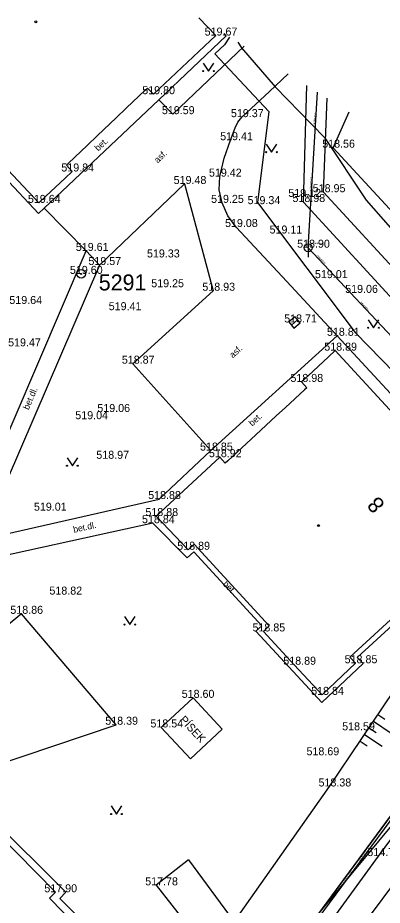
# Model space of a CAD drawing. Extents: x -668867 to -667827, y -1131943 to -1131019.
# Drawn here: x -668407.1 to -668372.9, y -1131261.7 to -1131178.5 of the extents above; entities that cross this region are included whole.
import ezdxf

# ---------------------------------------------------------------- set-up
doc = ezdxf.new("R2010")
doc.units = 0
for name, color, linetype in [('G_Bod_tecka', 7, 'Continuous'), ('G_Bod_vyska', 7, 'Continuous'), ('G_Bodove_pole', 7, 'Continuous'), ('G_Breh_Teren', 7, 'Continuous'), ('G_Budovy-znacky', 7, 'Continuous'), ('G_Budovy_Objekty', 7, 'Continuous'), ('G_Budovy_vstupy', 7, 'Continuous'), ('G_Cesty_Schody', 7, 'Continuous'), ('G_Cisla_orientacni', 7, 'Continuous'), ('G_Plochy_zpevnene', 7, 'Continuous'), ('G_Popisy_povrchu', 7, 'Continuous'), ('G_Poznamky_odkaz', 7, 'Continuous'), ('G_Site-kanalizace', 7, 'Continuous'), ('G_Vyskove_srafy', 7, 'Continuous'), ('G_Z_ELsilove_podz_kotovane', 7, 'Continuous'), ('G_Z_KANAL_podz_kotovane', 7, 'Continuous'), ('G_Z_PLYNY_podz_geodeticky', 7, 'Continuous'), ('G_Z_SPOJE_podz_geodeticky', 7, 'Continuous'), ('G_Z_SPOJE_podz_kotovane', 7, 'Continuous'), ('G_Z_SPOJE_podz_priblizne', 7, 'Continuous'), ('G_Z_VODA_podz_kotovane', 7, 'Continuous'), ('G_Zelen-okraj', 7, 'Continuous'), ('G_Zelen-Znacky', 7, 'Continuous'), ('Vrstva 13', 7, 'Continuous'), ('Vrstva 17', 7, 'Continuous'), ('Vrstva 2', 7, 'Continuous'), ('Vrstva 27', 7, 'Continuous'), ('Vrstva 3', 7, 'Continuous'), ('Vrstva 4', 7, 'Continuous'), ('Vrstva 8', 7, 'Continuous')]:
    doc.layers.add(name, color=color, linetype=linetype)

msp = doc.modelspace()

# ---------------------------------------------------------------- linework, layer by layer
at = {"layer": 'G_Bod_tecka'}
for p, q in [((-668388.53, -1131180.21), (-668388.53, -1131180.21)), ((-668394.37, -1131185.7), (-668394.37, -1131185.7)), ((-668392.55, -1131187.57), (-668392.55, -1131187.57)), ((-668386.09, -1131187.85), (-668386.09, -1131187.85)), ((-668387.15, -1131190.01), (-668387.15, -1131190.01)), ((-668377.52, -1131190.71), (-668377.52, -1131190.71)), ((-668401.98, -1131192.94), (-668401.98, -1131192.94)), ((-668388.14, -1131193.42), (-668388.14, -1131193.42)), ((-668391.46, -1131194.11), (-668391.46, -1131194.11)), ((-668378.41, -1131194.88), (-668378.41, -1131194.88)), ((-668405.11, -1131195.88), (-668405.11, -1131195.88)), ((-668387.94, -1131195.88), (-668387.94, -1131195.88)), ((-668384.52, -1131196), (-668384.52, -1131196)), ((-668380.84, -1131195.32), (-668380.84, -1131195.32)), ((-668380.31, -1131195.8), (-668380.31, -1131195.8)), ((-668386.61, -1131198.14), (-668386.61, -1131198.14)), ((-668382.66, -1131198.75), (-668382.66, -1131198.75)), ((-668379.86, -1131200.08), (-668379.86, -1131200.08)), ((-668400.67, -1131200.38), (-668400.67, -1131200.38)), ((-668393.96, -1131200.99), (-668393.96, -1131200.99)), ((-668399.44, -1131201.7), (-668399.44, -1131201.7)), ((-668401.15, -1131202.53), (-668401.15, -1131202.53)), ((-668378.24, -1131202.93), (-668378.24, -1131202.93)), ((-668393.55, -1131203.78), (-668393.55, -1131203.78)), ((-668388.76, -1131204.11), (-668388.76, -1131204.11)), ((-668375.33, -1131204.31), (-668375.33, -1131204.31)), ((-668406.85, -1131205.35), (-668406.85, -1131205.35)), ((-668397.6, -1131205.93), (-668397.6, -1131205.93)), ((-668381.15, -1131207.08), (-668381.15, -1131207.08)), ((-668377.14, -1131208.33), (-668377.14, -1131208.33)), ((-668406.97, -1131209.32), (-668406.97, -1131209.32)), ((-668377.33, -1131209.72), (-668377.33, -1131209.72)), ((-668396.31, -1131210.94), (-668396.31, -1131210.94)), ((-668380.5, -1131212.65), (-668380.5, -1131212.65)), ((-668398.57, -1131215.47), (-668398.57, -1131215.47)), ((-668400.65, -1131216.14), (-668400.65, -1131216.14)), ((-668388.98, -1131219.08), (-668388.98, -1131219.08)), ((-668398.7, -1131219.85), (-668398.7, -1131219.85)), ((-668388.14, -1131219.7), (-668388.14, -1131219.7)), ((-668393.84, -1131223.62), (-668393.84, -1131223.62)), ((-668404.59, -1131224.71), (-668404.59, -1131224.71)), ((-668394.42, -1131225.88), (-668394.42, -1131225.88)), ((-668394.1, -1131225.21), (-668394.1, -1131225.21)), ((-668391.11, -1131228.37), (-668391.11, -1131228.37)), ((-668403.1, -1131232.57), (-668403.1, -1131232.57)), ((-668406.75, -1131234.37), (-668406.75, -1131234.37)), ((-668384.06, -1131236.02), (-668384.06, -1131236.02)), ((-668381.18, -1131239.14), (-668381.18, -1131239.14)), ((-668375.42, -1131239), (-668375.42, -1131239)), ((-668390.66, -1131242.24), (-668390.66, -1131242.24)), ((-668378.56, -1131241.96), (-668378.56, -1131241.96)), ((-668397.86, -1131244.76), (-668397.86, -1131244.76)), ((-668393.64, -1131245.01), (-668393.64, -1131245.01)), ((-668375.65, -1131245.28), (-668375.65, -1131245.28)), ((-668378.99, -1131247.62), (-668378.99, -1131247.62)), ((-668377.87, -1131250.54), (-668377.87, -1131250.54)), ((-668373.28, -1131257.06), (-668373.28, -1131257.06)), ((-668394.12, -1131259.8), (-668394.12, -1131259.8)), ((-668403.56, -1131260.45), (-668403.56, -1131260.45))]:
    msp.add_line(p, q, dxfattribs=at)
at = {"layer": 'G_Bodove_pole'}
for radius in [0.412, 0.05]:
    msp.add_circle((-668401.15, -1131202.53), radius, dxfattribs=at)
at = {"layer": 'G_Breh_Teren'}
for points in [[(-668377.87, -1131250.54), (-668368.78, -1131237.06)], [(-668386.79, -1131263.23), (-668377.87, -1131250.54)]]:
    msp.add_lwpolyline(points, dxfattribs=at)
at = {"layer": 'G_Budovy-znacky'}
for centre in [(-668405.39, -1131178.92), (-668378.9, -1131226.11)]:
    msp.add_circle(centre, 0.0875, dxfattribs=at)
at = {"layer": 'G_Budovy_Objekty'}
for p, q in [((-668388.53, -1131180.21), (-668390.114, -1131178.54)), ((-668394.37, -1131185.7), (-668388.53, -1131180.21)), ((-668395.14, -1131185.32), (-668394.92, -1131185.12)), ((-668394.92, -1131185.12), (-668394.37, -1131185.7)), ((-668397.86, -1131187.91), (-668396.88, -1131186.98)), ((-668410.62, -1131190.04), (-668405.11, -1131195.88)), ((-668400.58, -1131190.49), (-668399.6, -1131189.56)), ((-668402.53, -1131192.35), (-668402.32, -1131192.15)), ((-668402.53, -1131192.35), (-668401.98, -1131192.94)), ((-668402.64, -1131193.55), (-668401.98, -1131192.94)), ((-668405.11, -1131195.88), (-668404.45, -1131195.26)), ((-668377.33, -1131209.72), (-668377.99, -1131210.32)), ((-668371.88, -1131215.61), (-668377.33, -1131209.72)), ((-668379.84, -1131212.04), (-668380.5, -1131212.65)), ((-668379.99, -1131213.2), (-668380.5, -1131212.65)), ((-668379.99, -1131213.2), (-668380.21, -1131213.4)), ((-668381.98, -1131215.03), (-668382.86, -1131215.84)), ((-668384.77, -1131217.6), (-668385.65, -1131218.42)), ((-668394.1, -1131225.21), (-668388.14, -1131219.7)), ((-668387.64, -1131220.25), (-668388.14, -1131219.7)), ((-668387.41, -1131220.04), (-668387.64, -1131220.25)), ((-668394.1, -1131225.21), (-668391.11, -1131228.37)), ((-668390.56, -1131227.85), (-668391.11, -1131228.37)), ((-668390.56, -1131227.85), (-668383.51, -1131235.51)), ((-668375.97, -1131238.42), (-668368.25, -1131231.35)), ((-668383.51, -1131235.51), (-668384.06, -1131236.02)), ((-668381.18, -1131239.14), (-668384.06, -1131236.02)), ((-668378.56, -1131241.96), (-668381.18, -1131239.14)), ((-668375.42, -1131239), (-668378.56, -1131241.96)), ((-668375.97, -1131238.42), (-668375.42, -1131239)), ((-668409.17, -1131254.76), (-668403.56, -1131260.45)), ((-668404.12, -1131261.01), (-668403.56, -1131260.45)), ((-668404.12, -1131261.01), (-668396.76, -1131268.45))]:
    msp.add_line(p, q, dxfattribs=at)
at = {"layer": 'G_Budovy_vstupy'}
for p, q in [((-668396.88, -1131186.98), (-668395.14, -1131185.32)), ((-668399.6, -1131189.56), (-668397.86, -1131187.91)), ((-668402.32, -1131192.15), (-668400.58, -1131190.49)), ((-668404.45, -1131195.26), (-668402.64, -1131193.55)), ((-668377.99, -1131210.32), (-668379.84, -1131212.04)), ((-668380.21, -1131213.4), (-668381.98, -1131215.03)), ((-668382.86, -1131215.84), (-668384.77, -1131217.6)), ((-668385.65, -1131218.42), (-668387.41, -1131220.04))]:
    msp.add_line(p, q, dxfattribs=at)
at = {"layer": 'G_Cesty_Schody'}
for points in [[(-668404.62, -1131196.38), (-668393.87, -1131186.22)], [(-668400.67, -1131200.38), (-668399.44, -1131201.7)], [(-668377.14, -1131208.33), (-668388.98, -1131219.08)]]:
    msp.add_lwpolyline(points, dxfattribs=at)
at = {"layer": 'G_Plochy_zpevnene'}
for points in [[(-668387.54, -1131180.24), (-668387.747, -1131180.022)], [(-668393.87, -1131186.22), (-668387.54, -1131180.24)], [(-668385.853, -1131181.207), (-668392.55, -1131187.57)], [(-668377.14, -1131208.33), (-668381.87, -1131203.24), (-668386.61, -1131198.14), (-668387.38, -1131197.09), (-668387.94, -1131195.88), (-668388.21, -1131194.65), (-668388.14, -1131193.42), (-668387.73, -1131191.7), (-668387.15, -1131190.01), (-668386.72, -1131188.85), (-668386.46, -1131188.31), (-668386.09, -1131187.85), (-668383.49, -1131185.44), (-668381.725, -1131183.791)], [(-668380.31, -1131195.8), (-668379.991, -1131184.877)], [(-668393.87, -1131186.22), (-668392.55, -1131187.57)], [(-668378.41, -1131194.88), (-668378.069, -1131186.08)], [(-668377.52, -1131190.71), (-668376.028, -1131187.358)], [(-668411.61, -1131190.01), (-668405.14, -1131196.87)], [(-668360.94, -1131208.63), (-668377.52, -1131190.71)], [(-668399.44, -1131201.7), (-668391.46, -1131194.11)], [(-668391.46, -1131194.11), (-668388.76, -1131204.11)], [(-668363.24, -1131211.37), (-668378.41, -1131194.88)], [(-668380.31, -1131195.8), (-668364.51, -1131212.97)], [(-668405.14, -1131196.87), (-668404.62, -1131196.38)], [(-668404.62, -1131196.38), (-668400.67, -1131200.38)], [(-668411.99, -1131226.71), (-668400.67, -1131200.38)], [(-668399.44, -1131201.7), (-668410.52, -1131227.4)], [(-668388.76, -1131204.11), (-668396.31, -1131210.94)], [(-668368.3, -1131217.9), (-668377.14, -1131208.33)], [(-668396.31, -1131210.94), (-668388.98, -1131219.08)], [(-668393.84, -1131223.62), (-668388.98, -1131219.08)], [(-668410.52, -1131227.4), (-668393.84, -1131223.62)], [(-668394.42, -1131225.88), (-668412.68, -1131229.87)], [(-668394.42, -1131225.88), (-668391.2, -1131229.14)], [(-668390.59, -1131228.56), (-668391.2, -1131229.14)], [(-668390.59, -1131228.56), (-668384.22, -1131235.48)], [(-668375.26, -1131238.45), (-668368.28, -1131232.06)], [(-668384.22, -1131235.48), (-668384.78, -1131235.99)], [(-668378.58, -1131242.67), (-668384.78, -1131235.99)], [(-668374.72, -1131239.02), (-668378.58, -1131242.67)], [(-668375.26, -1131238.45), (-668374.72, -1131239.02)], [(-668373.28, -1131257.06), (-668361.05, -1131240.57)], [(-668390.66, -1131242.24), (-668393.64, -1131245.01)], [(-668387.94, -1131245.17), (-668390.66, -1131242.24)], [(-668393.64, -1131245.01), (-668390.91, -1131247.94)], [(-668390.91, -1131247.94), (-668387.94, -1131245.17)], [(-668409.69, -1131253.41), (-668402.57, -1131260.45)], [(-668387.11, -1131276.08), (-668373.28, -1131257.06)], [(-668403.14, -1131261.02), (-668402.57, -1131260.45)], [(-668403.14, -1131261.02), (-668396.76, -1131267.46)]]:
    msp.add_lwpolyline(points, dxfattribs=at)
at = {"layer": 'G_Site-kanalizace'}
for p, q in [((-668379.86, -1131199.705), (-668379.86, -1131200.955)), ((-668381.429, -1131207.319), (-668380.852, -1131206.841))]:
    msp.add_line(p, q, dxfattribs=at)
msp.add_lwpolyline([(-668381.191, -1131207.607), (-668380.613, -1131207.129), (-668381.091, -1131206.551), (-668381.669, -1131207.029)], close=True, dxfattribs=at)
msp.add_circle((-668379.86, -1131200.08), 0.375, dxfattribs=at)
at = {"layer": 'G_Vyskove_srafy'}
for points in [[(-668373.32, -1131243.8), (-668372.66, -1131244.25)], [(-668374.16, -1131245.04), (-668373.5, -1131245.49)], [(-668373.74, -1131244.42), (-668372.09, -1131245.54)], [(-668374.58, -1131245.67), (-668372.92, -1131246.78)], [(-668375, -1131246.29), (-668374.34, -1131246.74)]]:
    msp.add_lwpolyline(points, dxfattribs=at)
at = {"layer": 'G_Z_ELsilove_podz_kotovane'}
for points in [[(-668386.455, -1131180.83), (-668386.112, -1131181.358), (-668382.96, -1131185.015), (-668378.335, -1131189.758), (-668374.436, -1131195.624), (-668370.561, -1131200.031), (-668365.245, -1131205.453), (-668362.239, -1131208.289), (-668362.237, -1131208.497), (-668362.247, -1131208.808), (-668362.463, -1131209.066), (-668364.071, -1131210.354), (-668365.475, -1131211.81), (-668370.037, -1131216.318), (-668370.84, -1131217.647), (-668370.893, -1131217.764)], [(-668413.74, -1131320.95), (-668412.29, -1131319.3), (-668403.95, -1131313.7), (-668402.11, -1131310.49), (-668408.44, -1131302.38), (-668406.24, -1131299.85), (-668388.22, -1131275.11), (-668370.91, -1131251.68), (-668351.39, -1131226.2), (-668349.57, -1131222.57), (-668349.25, -1131218.16), (-668350.22, -1131215.68), (-668344.03, -1131209.01), (-668341.17, -1131210.62), (-668339.446, -1131210.257)]]:
    msp.add_lwpolyline(points, dxfattribs=at)
at = {"layer": 'G_Z_KANAL_podz_kotovane'}
for p, q in [((-668379.85, -1131200.08), (-668378.995, -1131185.5)), ((-668360.38, -1131220.88), (-668379.85, -1131200.08)), ((-668391.55, -1131286), (-668370.12, -1131257.37))]:
    msp.add_line(p, q, dxfattribs=at)
at = {"layer": 'G_Z_PLYNY_podz_geodeticky'}
msp.add_lwpolyline([(-668337.427, -1131211.521), (-668350.47, -1131225.57), (-668355.06, -1131231.31), (-668361.9, -1131239.88), (-668407.57, -1131301.56)], dxfattribs=at)
at = {"layer": 'G_Z_SPOJE_podz_geodeticky'}
msp.add_lwpolyline([(-668387.227, -1131180.348), (-668387.71, -1131181.08), (-668388.61, -1131181.93), (-668383.54, -1131187.32), (-668384.62, -1131195.85), (-668375.47, -1131208.01), (-668370.56, -1131213.04)], dxfattribs=at)
at = {"layer": 'G_Z_SPOJE_podz_kotovane'}
msp.add_lwpolyline([(-668387.227, -1131180.348), (-668387.71, -1131181.08), (-668388.61, -1131181.93), (-668383.54, -1131187.32), (-668384.62, -1131195.85), (-668375.47, -1131208.01), (-668370.56, -1131213.04)], dxfattribs=at)
at = {"layer": 'G_Z_SPOJE_podz_priblizne'}
msp.add_lwpolyline([(-668387.227, -1131180.348), (-668387.71, -1131181.08), (-668388.61, -1131181.93), (-668383.54, -1131187.32), (-668384.62, -1131195.85), (-668375.47, -1131208.01), (-668370.56, -1131213.04)], dxfattribs=at)
at = {"layer": 'G_Z_VODA_podz_kotovane'}
msp.add_lwpolyline([(-668338.17, -1131213.47), (-668351.36, -1131229.33), (-668353.35, -1131231.71), (-668353.37, -1131231.75), (-668354.63, -1131233.25), (-668385.18, -1131269.99), (-668391.31, -1131277.36), (-668413.4, -1131303.06)], dxfattribs=at)
at = {"layer": 'G_Zelen-okraj'}
for points in [[(-668406.75, -1131234.37), (-668416.13, -1131242.06)], [(-668397.86, -1131244.76), (-668406.75, -1131234.37)], [(-668409.59, -1131248.7), (-668397.86, -1131244.76)], [(-668391.09, -1131257.4), (-668394.12, -1131259.8)], [(-668391.09, -1131257.4), (-668386.79, -1131263.23)], [(-668394.12, -1131259.8), (-668389.71, -1131265.39)]]:
    msp.add_lwpolyline(points, dxfattribs=at)
at = {"layer": 'G_Zelen-Znacky'}
for p, q in [((-668389.71, -1131182.79), (-668389.21, -1131183.54)), ((-668389.21, -1131183.54), (-668388.71, -1131182.79)), ((-668383.8, -1131190.38), (-668383.3, -1131191.13)), ((-668383.3, -1131191.13), (-668382.8, -1131190.38)), ((-668374.23, -1131206.83), (-668373.73, -1131207.58)), ((-668373.73, -1131207.58), (-668373.23, -1131206.83)), ((-668402.47, -1131219.75), (-668401.97, -1131220.5)), ((-668401.97, -1131220.5), (-668401.47, -1131219.75)), ((-668397.08, -1131234.63), (-668396.58, -1131235.38)), ((-668396.58, -1131235.38), (-668396.08, -1131234.63)), ((-668398.34, -1131252.37), (-668397.84, -1131253.12)), ((-668397.84, -1131253.12), (-668397.34, -1131252.37))]:
    msp.add_line(p, q, dxfattribs=at)
for centre in [(-668389.71, -1131183.54), (-668388.71, -1131183.54), (-668383.8, -1131191.13), (-668382.8, -1131191.13), (-668374.23, -1131207.58), (-668373.23, -1131207.58), (-668402.47, -1131220.5), (-668401.47, -1131220.5), (-668397.08, -1131235.38), (-668396.08, -1131235.38), (-668398.34, -1131253.12), (-668397.34, -1131253.12)]:
    msp.add_circle(centre, 0.05, dxfattribs=at)
at = {"layer": 'Vrstva 13'}
for p, q in [((-668379.85, -1131200.08), (-668378.992, -1131185.502)), ((-668360.38, -1131220.88), (-668379.85, -1131200.08)), ((-668391.55, -1131286), (-668370.12, -1131257.37))]:
    msp.add_line(p, q, dxfattribs=at)
at = {"layer": 'Vrstva 17'}
msp.add_line((-668388.22, -1131275.11), (-668370.91, -1131251.68), dxfattribs=at)
at = {"layer": 'Vrstva 27'}
msp.add_lwpolyline([(-668338.172, -1131213.47), (-668351.363, -1131229.328), (-668353.348, -1131231.715), (-668353.374, -1131231.746), (-668354.633, -1131233.247), (-668385.183, -1131269.991), (-668391.313, -1131277.364), (-668413.397, -1131303.063)], dxfattribs=at)
at = {"layer": 'Vrstva 8'}
msp.add_line((-668379.85, -1131200.08), (-668379.85, -1131200.08), dxfattribs=at)

# ---------------------------------------------------------------- texts
at = {"layer": 'G_Bod_vyska'}
for s, p in [('519.67', (-668389.568, -1131180.21)), ('519.80', (-668395.416, -1131185.7)), ('519.59', (-668393.576, -1131187.57)), ('519.37', (-668387.104, -1131187.85)), ('519.41', (-668388.113, -1131190.01)), ('518.56', (-668378.546, -1131190.71)), ('519.84', (-668403.004, -1131192.94)), ('519.42', (-668389.164, -1131193.42)), ('519.48', (-668392.474, -1131194.11)), ('518.95', (-668379.434, -1131194.88)), ('519.64', (-668406.138, -1131195.88)), ('519.25', (-668388.964, -1131195.88)), ('519.12', (-668381.723, -1131195.32)), ('518.98', (-668381.334, -1131195.8)), ('519.34', (-668385.544, -1131196)), ('519.08', (-668387.656, -1131198.14)), ('519.11', (-668383.481, -1131198.75)), ('518.90', (-668380.896, -1131200.08)), ('519.61', (-668401.646, -1131200.38)), ('519.57', (-668400.464, -1131201.7)), ('519.33', (-668394.974, -1131200.99)), ('519.60', (-668402.2, -1131202.53)), ('519.01', (-668379.224, -1131202.93)), ('519.25', (-668394.574, -1131203.78)), ('518.93', (-668389.784, -1131204.11)), ('519.06', (-668376.39, -1131204.31)), ('519.64', (-668407.878, -1131205.35)), ('519.41', (-668398.563, -1131205.93)), ('518.71', (-668382.111, -1131207.08)), ('518.81', (-668378.101, -1131208.33)), ('519.47', (-668407.994, -1131209.32)), ('518.89', (-668378.354, -1131209.72)), ('518.87', (-668397.332, -1131210.94)), ('518.98', (-668381.524, -1131212.65)), ('519.06', (-668399.63, -1131215.47)), ('519.04', (-668401.696, -1131216.14)), ('518.85', (-668390.002, -1131219.08)), ('518.97', (-668399.724, -1131219.85)), ('518.92', (-668389.164, -1131219.7)), ('518.88', (-668394.862, -1131223.62)), ('519.01', (-668405.574, -1131224.71)), ('518.88', (-668395.122, -1131225.21)), ('518.84', (-668395.442, -1131225.88)), ('518.89', (-668392.134, -1131228.37)), ('518.82', (-668404.122, -1131232.57)), ('518.86', (-668407.786, -1131234.37)), ('518.85', (-668385.082, -1131236.02)), ('518.89', (-668382.194, -1131239.14)), ('518.85', (-668376.442, -1131239)), ('518.60', (-668391.718, -1131242.24)), ('518.84', (-668379.582, -1131241.96)), ('518.39', (-668398.884, -1131244.76)), ('518.54', (-668394.652, -1131245.01)), ('518.59', (-668376.674, -1131245.28)), ('518.69', (-668380.018, -1131247.62)), ('518.38', (-668378.892, -1131250.54)), ('514.70', (-668374.314, -1131257.06)), ('517.78', (-668395.142, -1131259.8)), ('517.90', (-668404.596, -1131260.45))]:
    msp.add_text(s, height=0.75, dxfattribs=at).set_placement(p)
at = {"layer": 'G_Bodove_pole'}
msp.add_text('5291', height=1.5, dxfattribs=at).set_placement((-668399.493, -1131204.08))
at = {"layer": 'G_Cisla_orientacni'}
msp.add_text('8', height=1.5, rotation=132.94637, dxfattribs=at).set_placement((-668372.591, -1131224.073))
at = {"layer": 'G_Popisy_povrchu'}
for s, rotation, p in [('bet.', 43.39174, (-668399.545, -1131191.074)), ('asf.', 43.49933, (-668393.969, -1131192.191)), ('asf.', 42.20816, (-668386.925, -1131210.453)), ('bet.dl.', 66.66784, (-668406.076, -1131215.309)), ('bet.', 42.20816, (-668385.11, -1131216.838)), ('bet.dl.', 12.33497, (-668401.819, -1131226.782)), ('bet.', 314.84734, (-668387.913, -1131231.633))]:
    msp.add_text(s, height=0.6, rotation=rotation, dxfattribs=at).set_placement(p)
at = {"layer": 'G_Poznamky_odkaz'}
msp.add_text('PÍSEK', height=0.75, rotation=312.91339, dxfattribs=at).set_placement((-668391.969, -1131244.343))
at = {"layer": 'Vrstva 2'}
msp.add_text('519.06 (516.62)', height=0.13163, dxfattribs=at).set_placement((-668379.644, -1131199.727))
at = {"layer": 'Vrstva 3'}
for rotation, p in [(86.63096, (-668379.227, -1131188.582)), (86.63096, (-668379.577, -1131194.543)), (313.11636, (-668379.055, -1131200.851)), (313.12636, (-668374.974, -1131205.211))]:
    msp.add_text('neuveden', height=0.1755, rotation=rotation, dxfattribs=at).set_placement(p)
at = {"layer": 'Vrstva 4'}
for rotation, p in [(50.26054, (-668374.952, -1131257.583)), (50.27343, (-668376.449, -1131259.381))]:
    msp.add_text('ŠLT 100', height=0.2194, rotation=rotation, dxfattribs=at).set_placement(p)

doc.saveas('drawing.dxf')
